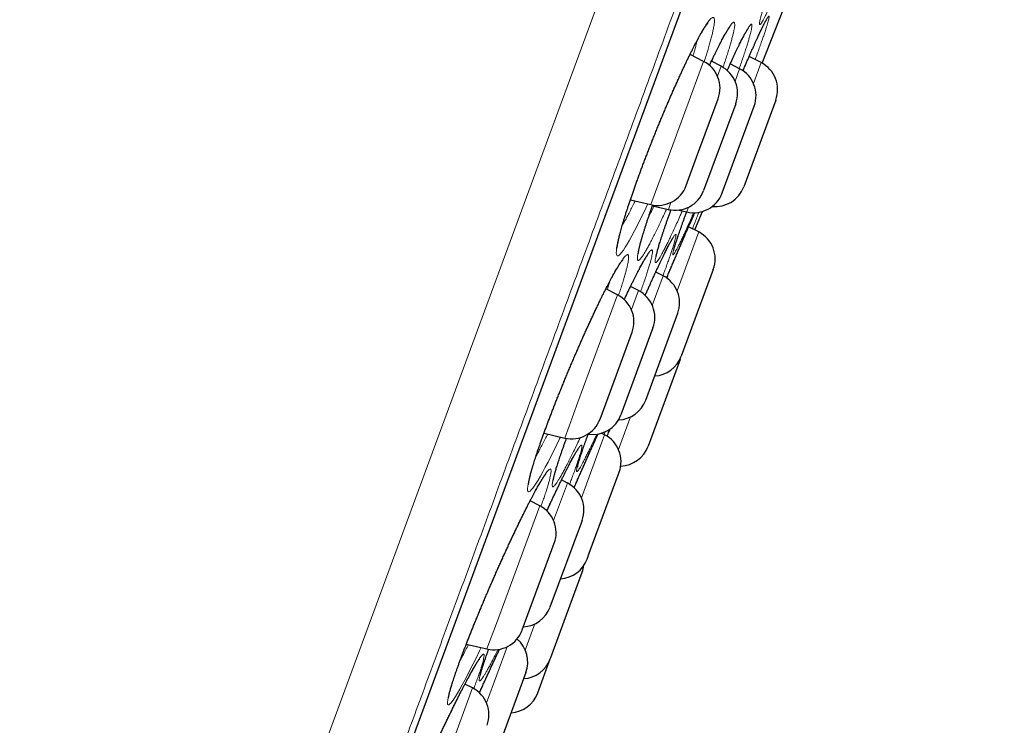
# Model space of a CAD drawing. Header units: millimetres. Extents: x 8 to 541, y 12 to 744.
# Tile 649 of 656: x 481 to 497, y 685 to 697. Entities that reach past the tile are written whole.
import ezdxf

# ---------------------------------------------------------------- set-up
doc = ezdxf.new("R2010")
doc.units = ezdxf.units.MM

msp = doc.modelspace()

# ---------------------------------------------------------------- linework, layer by layer
at = {"color": 252, "linetype": 'Continuous', "lineweight": 0}
for p, q in [((481.161, 671.167), (505.343, 736.719)), ((483.083, 672.551), (505.906, 734.419)), ((491.871, 694.515), (492.456, 696.101)), ((493.409, 696.082), (493.281, 695.736)), ((492.747, 696.022), (492.686, 695.857)), ((492.976, 695.777), (493.051, 695.98)), ((491.584, 693.737), (491.871, 694.515)), ((491.918, 693.774), (491.875, 693.657)), ((492.179, 693.616), (492.208, 693.695)), ((492.377, 693.286), (492.019, 692.316)), ((491.61, 692.074), (491.79, 692.561)), ((491.381, 692.319), (491.264, 692.003)), ((490.381, 690.475), (491.035, 692.248)), ((490.163, 689.884), (490.381, 690.475)), ((491.251, 690.234), (491.051, 689.692)), ((490.438, 688.896), (490.822, 689.937)), ((490.83, 689.987), (490.812, 689.942)), ((490.209, 689.141), (489.979, 688.52)), ((489.034, 686.823), (489.75, 688.765)), ((488.878, 686.401), (489.034, 686.823)), ((489.511, 686.383), (489.67, 686.814)), ((489.211, 686.438), (488.87, 685.513)), ((489.081, 686.384), (489.087, 686.397)), ((487.871, 683.67), (488.641, 685.758))]:
    msp.add_line(p, q, dxfattribs=at)
at = {"color": 7, "linetype": 'Continuous', "lineweight": 30}
for p, q in [((483.092, 672.571), (505.899, 734.398)), ((492.456, 696.101), (492.233, 696.217)), ((492.747, 696.022), (492.585, 696.105)), ((493.051, 695.98), (492.897, 696.06)), ((493.409, 696.082), (493.21, 696.184)), ((492.342, 694.522), (492.697, 695.484)), ((492.987, 695.404), (492.458, 693.971)), ((493.649, 695.464), (493.12, 694.031)), ((492.895, 694.288), (493.292, 695.363)), ((492.168, 694.051), (492.342, 694.522)), ((492.763, 693.93), (492.895, 694.288)), ((491.248, 693.816), (491.584, 693.737)), ((491.612, 693.719), (491.875, 693.657)), ((492.047, 693.647), (492.179, 693.616)), ((492.313, 693.319), (492.437, 693.624)), ((492.377, 693.286), (492.21, 693.372)), ((491.79, 692.561), (491.667, 692.624)), ((492.617, 692.668), (492.089, 691.235)), ((491.035, 692.248), (490.843, 692.347)), ((491.381, 692.319), (491.251, 692.386)), ((491.579, 690.72), (492.03, 691.943)), ((491.621, 691.701), (491.092, 690.268)), ((490.879, 690.555), (491.275, 691.63)), ((492.069, 691.181), (491.54, 689.748)), ((492.069, 691.181), (492.078, 691.208)), ((491.501, 690.51), (491.579, 690.72)), ((490.746, 690.197), (490.879, 690.555)), ((489.821, 689.964), (490.163, 689.884)), ((490.822, 689.937), (490.77, 689.963)), ((490.569, 687.982), (491.062, 689.319)), ((490.209, 689.141), (490.111, 689.192)), ((489.75, 688.765), (489.592, 688.846)), ((490.449, 688.524), (489.92, 687.091)), ((489.556, 686.97), (489.99, 688.147)), ((490.533, 687.886), (490.569, 687.982)), ((489.934, 686.261), (490.454, 687.669)), ((489.462, 686.714), (489.556, 686.97)), ((488.538, 686.481), (488.878, 686.401)), ((489.376, 686.563), (489.378, 686.569)), ((489.717, 685.674), (489.925, 686.236)), ((489.925, 686.236), (489.934, 686.261)), ((489.522, 686.01), (488.993, 684.577)), ((488.641, 685.758), (488.516, 685.822))]:
    msp.add_line(p, q, dxfattribs=at)
at = {"color": 7, "linetype": 'Continuous', "lineweight": 30, "flags": 128}
msp.add_lwpolyline([(493.422, 696.075), (493.709, 696.799), (493.974, 697.476)], dxfattribs=at)
at = {"color": 252, "linetype": 'Continuous', "lineweight": 0, "flags": 128}
for points in [[(491.536, 693.749), (491.503, 693.679), (491.454, 693.576), (491.406, 693.478), (491.36, 693.387), (491.317, 693.302), (491.274, 693.223), (491.234, 693.151), (491.197, 693.087), (491.164, 693.034), (491.134, 692.988), (491.106, 692.951), (491.083, 692.923), (491.062, 692.904), (491.045, 692.894), (491.032, 692.893), (491.023, 692.901), (491.017, 692.917), (491.014, 692.943), (491.016, 692.977), (491.021, 693.021), (491.03, 693.072), (491.042, 693.132), (491.058, 693.2), (491.078, 693.275), (491.101, 693.357), (491.127, 693.446), (491.157, 693.542), (491.189, 693.643), (491.224, 693.75), (491.262, 693.862), (491.303, 693.979), (491.346, 694.1), (491.391, 694.224), (491.438, 694.351), (491.487, 694.48), (491.538, 694.611), (491.589, 694.743), (491.642, 694.876), (491.695, 695.008), (491.75, 695.14), (491.804, 695.271), (491.859, 695.399), (491.913, 695.525), (491.967, 695.648), (492.02, 695.768), (492.073, 695.883), (492.124, 695.994), (492.174, 696.1), (492.225, 696.204), (492.274, 696.302), (492.32, 696.393), (492.364, 696.477), (492.406, 696.552), (492.406, 696.552)], [(490.092, 689.9), (490.085, 689.884), (490.033, 689.777), (489.983, 689.674), (489.934, 689.577), (489.888, 689.486), (489.843, 689.402), (489.801, 689.323), (489.761, 689.252), (489.723, 689.189), (489.69, 689.136), (489.66, 689.091), (489.634, 689.054), (489.61, 689.026), (489.591, 689.007), (489.575, 688.998), (489.563, 688.997), (489.554, 689.005), (489.55, 689.022), (489.549, 689.048), (489.552, 689.082), (489.559, 689.126), (489.569, 689.177), (489.584, 689.237), (489.601, 689.304), (489.623, 689.379), (489.648, 689.461), (489.676, 689.55), (489.708, 689.645), (489.742, 689.746), (489.78, 689.852), (489.82, 689.964), (489.863, 690.081), (489.908, 690.201), (489.955, 690.324), (490.004, 690.45), (490.055, 690.578), (490.108, 690.709), (490.162, 690.84), (490.216, 690.972), (490.271, 691.103), (490.327, 691.234), (490.384, 691.364), (490.44, 691.493), (490.496, 691.618), (490.551, 691.74), (490.606, 691.859), (490.66, 691.974), (490.712, 692.084), (490.763, 692.189), (490.814, 692.292), (490.864, 692.39), (490.911, 692.481), (490.955, 692.563), (490.997, 692.638), (490.997, 692.638)], [(488.782, 686.423), (488.757, 686.369), (488.704, 686.261), (488.653, 686.158), (488.604, 686.061), (488.557, 685.97), (488.513, 685.886), (488.469, 685.807), (488.429, 685.735), (488.392, 685.672), (488.359, 685.618), (488.33, 685.573), (488.304, 685.536), (488.281, 685.507), (488.262, 685.488), (488.247, 685.477), (488.236, 685.476), (488.229, 685.483), (488.225, 685.499), (488.225, 685.524), (488.23, 685.558), (488.238, 685.6), (488.25, 685.651), (488.266, 685.709), (488.286, 685.776), (488.309, 685.849), (488.336, 685.93), (488.366, 686.018), (488.399, 686.112), (488.436, 686.212), (488.475, 686.317), (488.517, 686.428), (488.562, 686.543), (488.609, 686.662), (488.658, 686.784), (488.709, 686.909), (488.762, 687.037), (488.816, 687.167), (488.872, 687.298), (488.928, 687.428), (488.985, 687.559), (489.042, 687.69), (489.1, 687.819), (489.158, 687.947), (489.215, 688.072), (489.271, 688.193), (489.327, 688.312), (489.382, 688.427), (489.435, 688.537), (489.487, 688.642), (489.539, 688.746), (489.589, 688.844), (489.637, 688.934), (489.681, 689.017), (489.723, 689.092), (489.723, 689.092)], [(488.167, 685.119), (488.224, 685.238), (488.28, 685.353), (488.334, 685.463), (488.386, 685.569), (488.438, 685.673), (488.489, 685.772), (488.537, 685.863), (488.582, 685.947), (488.623, 686.024), (488.623, 686.024)]]:
    msp.add_lwpolyline(points, dxfattribs=at)
at = {"color": 7, "linetype": 'Continuous', "lineweight": 30}
for centre, start, end in [((492.228, 695.657), 339.7512, 62.7512), ((493.18, 695.637), 339.7512, 62.7512), ((492.518, 695.577), 339.7512, 62.7512), ((492.823, 695.536), 339.7512, 62.7512), ((491.699, 694.224), 256.7512, 339.7512), ((491.989, 694.144), 256.7512, 339.7512), ((492.294, 694.103), 256.7512, 339.7512), ((492.651, 694.204), 264.0578, 339.7512), ((492.148, 692.841), 339.7512, 62.7512), ((491.561, 692.116), 339.7512, 62.7512), ((491.152, 691.874), 339.7512, 62.7512), ((490.806, 691.803), 339.7512, 62.7512), ((491.62, 691.408), 273.3294, 339.7512), ((491.032, 690.683), 272.2345, 339.7512), ((490.277, 690.37), 256.7512, 339.7512), ((490.623, 690.441), 260.9101, 339.7512), ((490.593, 689.492), 339.7512, 62.7512), ((491.071, 689.921), 271.9521, 339.7512), ((489.98, 688.697), 339.7512, 62.7512), ((489.521, 688.32), 339.7512, 62.7512), ((490.064, 688.059), 273.3294, 339.7512), ((489.984, 687.842), 339.7512, 353.1046), ((489.451, 687.264), 273.3294, 339.7512), ((488.993, 686.887), 256.7512, 339.7512), ((489.053, 686.183), 339.7512, 49.827), ((489.456, 686.41), 273.3294, 339.7512), ((488.412, 685.313), 339.7512, 62.7512), ((489.248, 685.847), 273.3294, 339.7512)]:
    msp.add_arc(centre, 0.5, start, end, dxfattribs=at)
at = {"color": 252, "linetype": 'Continuous', "lineweight": 0}
for points, knots in [([(506.122, 735.298), (506.12, 735.292), (506.116, 735.28), (506.081, 735.184), (506.024, 735.032), (505.945, 734.817), (505.844, 734.544), (505.723, 734.214), (505.58, 733.828), (505.417, 733.386), (505.232, 732.885), (505.026, 732.325), (504.797, 731.706), (504.549, 731.032), (504.281, 730.306), (503.995, 729.532), (503.694, 728.713), (503.376, 727.853), (503.042, 726.947), (502.689, 725.991), (502.319, 724.987), (501.931, 723.936), (501.529, 722.845), (501.112, 721.716), (500.686, 720.56), (500.25, 719.378), (499.805, 718.173), (499.351, 716.941), (498.884, 715.677), (498.407, 714.382), (497.918, 713.058), (497.423, 711.715), (496.922, 710.357), (496.419, 708.993), (495.915, 707.628), (495.412, 706.263), (494.906, 704.893), (494.397, 703.512), (493.884, 702.122), (493.37, 700.727), (492.857, 699.338), (492.347, 697.956), (491.845, 696.594), (491.35, 695.252), (490.864, 693.935), (490.384, 692.635), (489.909, 691.347), (489.44, 690.076), (488.978, 688.822), (488.526, 687.597), (488.085, 686.403), (487.66, 685.248), (487.249, 684.136), (486.854, 683.066), (486.474, 682.034), (486.106, 681.036), (485.751, 680.076), (485.411, 679.154), (485.089, 678.28), (484.785, 677.455), (484.5, 676.685), (484.237, 675.97), (483.994, 675.311), (483.77, 674.705), (483.565, 674.148), (483.379, 673.645), (483.214, 673.196), (483.07, 672.806), (482.948, 672.476), (482.848, 672.207), (482.772, 671.998), (482.717, 671.851), (482.683, 671.759), (482.679, 671.748), (482.677, 671.742)], [0, 0, 0, 0, 0.014, 0.028, 0.0419999, 0.0559999, 0.0699999, 0.0837499, 0.0975, 0.11125, 0.125, 0.139, 0.153, 0.1669999, 0.1809999, 0.1949999, 0.2087499, 0.2225, 0.23625, 0.25, 0.264, 0.278, 0.2919999, 0.3059999, 0.3199999, 0.3337499, 0.3475, 0.36125, 0.375, 0.389, 0.403, 0.4169999, 0.4309999, 0.4449999, 0.4587499, 0.4725, 0.48625, 0.5, 0.514, 0.528, 0.5419999, 0.5559999, 0.5699999, 0.5837499, 0.5975, 0.61125, 0.625, 0.639, 0.653, 0.6669999, 0.6809999, 0.6949999, 0.7087499, 0.7225, 0.73625, 0.75, 0.764, 0.778, 0.7919999, 0.8059999, 0.8199999, 0.8337499, 0.8475, 0.86125, 0.875, 0.889, 0.903, 0.9169999, 0.9309999, 0.9449999, 0.9587499, 0.9725, 0.98625, 1, 1, 1, 1]), ([(493.777, 697.52), (493.766, 697.495), (493.739, 697.432), (493.699, 697.338), (493.657, 697.24), (493.617, 697.151), (493.581, 697.071), (493.547, 696.997), (493.516, 696.932), (493.488, 696.874), (493.463, 696.825), (493.441, 696.784), (493.423, 696.752), (493.407, 696.728), (493.395, 696.713), (493.387, 696.708), (493.381, 696.712), (493.38, 696.724), (493.382, 696.745), (493.387, 696.776), (493.396, 696.815), (493.408, 696.862), (493.424, 696.918), (493.443, 696.982), (493.465, 697.053), (493.49, 697.133), (493.518, 697.219), (493.549, 697.312), (493.583, 697.411), (493.617, 697.507), (493.64, 697.572), (493.649, 697.6)], [0, 0, 0, 0, 0.024766, 0.061514, 0.098217, 0.133134, 0.168169, 0.203246, 0.238283, 0.2732, 0.308106, 0.34313, 0.378195, 0.41322, 0.448126, 0.483087, 0.518167, 0.553288, 0.588368, 0.623329, 0.658277, 0.693344, 0.728452, 0.763519, 0.798467, 0.833434, 0.868521, 0.903649, 0.938736, 0.973702, 1, 1, 1, 1]), ([(493.334, 696.464), (493.345, 696.487), (493.366, 696.533), (493.395, 696.596), (493.424, 696.656), (493.45, 696.709), (493.473, 696.754), (493.493, 696.791), (493.51, 696.819), (493.522, 696.838), (493.532, 696.849), (493.538, 696.85), (493.54, 696.843), (493.539, 696.826), (493.534, 696.801), (493.525, 696.766), (493.513, 696.723), (493.497, 696.672), (493.478, 696.613), (493.456, 696.546), (493.43, 696.471), (493.401, 696.389), (493.37, 696.3), (493.339, 696.215), (493.318, 696.157), (493.309, 696.133)], [0, 0, 0, 0, 0.039539, 0.079078, 0.12344, 0.167953, 0.212516, 0.257025, 0.301383, 0.345765, 0.390298, 0.43488, 0.479409, 0.523787, 0.568269, 0.612903, 0.657589, 0.702221, 0.746702, 0.791098, 0.835645, 0.880244, 0.924791, 0.969186, 1, 1, 1, 1]), ([(492.406, 696.552), (492.417, 696.573), (492.441, 696.615), (492.474, 696.669), (492.504, 696.716), (492.531, 696.755), (492.556, 696.786), (492.578, 696.81), (492.597, 696.825), (492.612, 696.831), (492.623, 696.828), (492.631, 696.816), (492.636, 696.795), (492.636, 696.765), (492.633, 696.727), (492.626, 696.68), (492.616, 696.625), (492.602, 696.562), (492.584, 696.491), (492.563, 696.412), (492.538, 696.327), (492.511, 696.234), (492.487, 696.157), (492.471, 696.108), (492.466, 696.094)], [0, 0, 0, 0, 0.0450786, 0.0902978, 0.1355651, 0.1807855, 0.2258652, 0.2730327, 0.3203619, 0.3677462, 0.4150757, 0.4622435, 0.5093254, 0.5565677, 0.6038653, 0.6511093, 0.6981927, 0.7453332, 0.7926361, 0.8399939, 0.8872964, 0.9344366, 0.9813753, 1, 1, 1, 1]), ([(492.756, 696.451), (492.768, 696.473), (492.791, 696.517), (492.822, 696.573), (492.851, 696.622), (492.877, 696.663), (492.901, 696.697), (492.921, 696.723), (492.938, 696.74), (492.952, 696.749), (492.962, 696.748), (492.969, 696.739), (492.971, 696.72), (492.971, 696.692), (492.966, 696.656), (492.958, 696.612), (492.946, 696.559), (492.931, 696.498), (492.912, 696.429), (492.89, 696.352), (492.865, 696.269), (492.836, 696.178), (492.807, 696.09), (492.786, 696.029), (492.777, 696.003)], [0, 0, 0, 0, 0.044503, 0.089145, 0.133837, 0.178481, 0.222984, 0.269278, 0.315731, 0.362238, 0.408691, 0.454985, 0.501193, 0.547557, 0.593976, 0.640342, 0.686551, 0.732824, 0.779257, 0.825744, 0.872176, 0.918449, 0.964541, 1, 1, 1, 1]), ([(493.046, 696.379), (493.056, 696.4), (493.077, 696.441), (493.107, 696.5), (493.135, 696.554), (493.162, 696.603), (493.186, 696.643), (493.207, 696.675), (493.224, 696.698), (493.237, 696.712), (493.247, 696.718), (493.254, 696.714), (493.257, 696.701), (493.256, 696.68), (493.251, 696.65), (493.243, 696.61), (493.231, 696.563), (493.216, 696.507), (493.198, 696.443), (493.176, 696.372), (493.15, 696.293), (493.122, 696.207), (493.09, 696.114), (493.064, 696.039), (493.048, 695.994), (493.045, 695.984)], [0, 0, 0, 0, 0.039245, 0.07849, 0.123759, 0.169182, 0.214656, 0.260074, 0.305339, 0.350638, 0.396091, 0.441595, 0.487044, 0.532339, 0.577738, 0.623292, 0.668899, 0.714452, 0.759849, 0.805144, 0.850595, 0.896097, 0.941546, 0.986841, 1, 1, 1, 1]), ([(492.281, 696.192), (492.287, 696.213), (492.302, 696.263), (492.322, 696.334), (492.338, 696.397), (492.346, 696.431), (492.349, 696.444)], [0, 0, 0, 0, 0.2265069, 0.5232438, 0.8203285, 1, 1, 1, 1]), ([(492.552, 696.035), (492.562, 696.056), (492.588, 696.113), (492.629, 696.198), (492.674, 696.29), (492.717, 696.376), (492.743, 696.426), (492.756, 696.451)], [0, 0, 0, 0, 0.1285018, 0.3465123, 0.5647913, 0.7827953, 1, 1, 1, 1]), ([(492.847, 695.952), (492.854, 695.967), (492.877, 696.018), (492.915, 696.102), (492.961, 696.201), (493.005, 696.295), (493.032, 696.351), (493.046, 696.379)], [0, 0, 0, 0, 0.0940358, 0.3052685, 0.5367398, 0.7685271, 1, 1, 1, 1]), ([(493.107, 695.947), (493.109, 695.952), (493.128, 695.996), (493.161, 696.072), (493.207, 696.178), (493.251, 696.28), (493.295, 696.377), (493.321, 696.435), (493.334, 696.464)], [0, 0, 0, 0, 0.02716, 0.213345, 0.398899, 0.599177, 0.799721, 1, 1, 1, 1]), ([(492.595, 696.1), (492.596, 696.105), (492.605, 696.13), (492.612, 696.153), (492.617, 696.171)], [0, 0, 0, 0, 0.1968269, 1, 1, 1, 1]), ([(491.114, 693.396), (491.125, 693.414), (491.147, 693.453), (491.185, 693.521), (491.226, 693.598), (491.268, 693.68), (491.302, 693.747), (491.322, 693.788), (491.327, 693.798)], [0, 0, 0, 0, 0.167922, 0.365274, 0.556654, 0.748684, 0.940936, 1, 1, 1, 1]), ([(491.845, 693.664), (491.84, 693.653), (491.818, 693.604), (491.78, 693.523), (491.734, 693.424), (491.689, 693.331), (491.646, 693.244), (491.605, 693.163), (491.566, 693.089), (491.531, 693.024), (491.499, 692.968), (491.47, 692.92), (491.444, 692.881), (491.422, 692.85), (491.403, 692.829), (491.388, 692.817), (491.376, 692.813), (491.368, 692.819), (491.363, 692.833), (491.362, 692.856), (491.365, 692.889), (491.372, 692.93), (491.382, 692.979), (491.396, 693.037), (491.413, 693.102), (491.434, 693.175), (491.458, 693.256), (491.485, 693.343), (491.515, 693.437), (491.549, 693.537), (491.582, 693.635), (491.606, 693.702), (491.616, 693.732)], [0, 0, 0, 0, 0.01102, 0.045209, 0.079437, 0.113626, 0.147699, 0.18285, 0.218044, 0.253194, 0.287505, 0.321934, 0.356401, 0.390825, 0.425132, 0.459279, 0.493544, 0.527847, 0.562109, 0.596256, 0.630466, 0.664794, 0.699161, 0.733489, 0.767699, 0.801759, 0.835936, 0.870152, 0.904328, 0.938388, 0.972467, 1, 1, 1, 1]), ([(491.546, 693.527), (491.549, 693.532), (491.565, 693.563), (491.595, 693.625), (491.623, 693.684), (491.637, 693.713)], [0, 0, 0, 0, 0.092513, 0.552196, 1, 1, 1, 1]), ([(492.106, 693.634), (492.094, 693.608), (492.066, 693.544), (492.023, 693.449), (491.976, 693.347), (491.933, 693.255), (491.893, 693.17), (491.856, 693.094), (491.822, 693.026), (491.79, 692.965), (491.762, 692.913), (491.737, 692.869), (491.715, 692.833), (491.696, 692.807), (491.681, 692.788), (491.669, 692.779), (491.661, 692.779), (491.657, 692.788), (491.656, 692.806), (491.659, 692.832), (491.666, 692.868), (491.676, 692.911), (491.69, 692.964), (491.707, 693.024), (491.727, 693.092), (491.751, 693.168), (491.778, 693.251), (491.809, 693.341), (491.842, 693.437), (491.878, 693.54), (491.903, 693.611), (491.917, 693.649), (491.918, 693.65)], [0, 0, 0, 0, 0.024258, 0.06057, 0.096927, 0.133239, 0.167783, 0.202445, 0.237148, 0.271811, 0.306356, 0.34089, 0.375541, 0.410232, 0.444883, 0.479417, 0.513996, 0.548694, 0.583431, 0.618129, 0.652708, 0.687263, 0.721935, 0.756648, 0.79132, 0.825874, 0.860437, 0.895119, 0.929841, 0.964522, 0.999085, 1, 1, 1, 1]), ([(492.293, 693.605), (492.282, 693.58), (492.256, 693.521), (492.218, 693.435), (492.178, 693.346), (492.142, 693.266), (492.108, 693.194), (492.078, 693.129), (492.05, 693.071), (492.025, 693.023), (492.004, 692.983), (491.986, 692.951), (491.972, 692.928), (491.961, 692.913), (491.953, 692.908), (491.95, 692.912), (491.949, 692.925), (491.953, 692.946), (491.96, 692.977), (491.97, 693.016), (491.984, 693.063), (492.002, 693.119), (492.023, 693.183), (492.047, 693.254), (492.075, 693.333), (492.105, 693.419), (492.139, 693.513), (492.163, 693.579), (492.176, 693.615), (492.177, 693.617)], [0, 0, 0, 0, 0.0278842, 0.0685258, 0.1071581, 0.1459224, 0.1847321, 0.2234978, 0.2621314, 0.3007508, 0.3395018, 0.3782975, 0.4170487, 0.4556683, 0.494336, 0.533136, 0.5719809, 0.610781, 0.6494488, 0.6880941, 0.7268713, 0.7656933, 0.8044705, 0.8431159, 0.8817814, 0.9205794, 0.9594224, 0.9982205, 1, 1, 1, 1]), ([(492.053, 693.01), (492.067, 693.044), (492.096, 693.111), (492.14, 693.212), (492.183, 693.313), (492.226, 693.411), (492.267, 693.503), (492.296, 693.568), (492.31, 693.599), (492.312, 693.604)], [0, 0, 0, 0, 0.148688, 0.297377, 0.464139, 0.631471, 0.798989, 0.966305, 1, 1, 1, 1]), ([(492.378, 693.612), (492.374, 693.601), (492.36, 693.563), (492.333, 693.493), (492.302, 693.413), (492.281, 693.36), (492.273, 693.339)], [0, 0, 0, 0, 0.139516, 0.470268, 0.800796, 1, 1, 1, 1]), ([(491.799, 692.905), (491.809, 692.926), (491.83, 692.967), (491.859, 693.026), (491.888, 693.081), (491.914, 693.13), (491.938, 693.171), (491.958, 693.204), (491.974, 693.228), (491.987, 693.242), (491.996, 693.248), (492.001, 693.245), (492.002, 693.234), (492, 693.213), (491.994, 693.184), (491.985, 693.146), (491.971, 693.099), (491.955, 693.044), (491.934, 692.981), (491.91, 692.911), (491.883, 692.833), (491.853, 692.748), (491.82, 692.658), (491.796, 692.594), (491.785, 692.563)], [0, 0, 0, 0, 0.039845, 0.079689, 0.125697, 0.171863, 0.21808, 0.264241, 0.310245, 0.356269, 0.402449, 0.448681, 0.494858, 0.540878, 0.586993, 0.633267, 0.679593, 0.725866, 0.77198, 0.817991, 0.864159, 0.91038, 0.956548, 1, 1, 1, 1]), ([(491.405, 692.695), (491.417, 692.716), (491.44, 692.76), (491.471, 692.816), (491.5, 692.865), (491.526, 692.906), (491.548, 692.94), (491.568, 692.966), (491.584, 692.983), (491.597, 692.991), (491.606, 692.991), (491.612, 692.982), (491.613, 692.963), (491.611, 692.936), (491.605, 692.9), (491.595, 692.856), (491.582, 692.804), (491.565, 692.743), (491.544, 692.675), (491.52, 692.599), (491.492, 692.516), (491.462, 692.426), (491.436, 692.353), (491.42, 692.308), (491.416, 692.297)], [0, 0, 0, 0, 0.045444, 0.091031, 0.136667, 0.182255, 0.2277, 0.27498, 0.322423, 0.36992, 0.417363, 0.464643, 0.511818, 0.559153, 0.606543, 0.65388, 0.701056, 0.748291, 0.795688, 0.84314, 0.890537, 0.937771, 0.984825, 1, 1, 1, 1]), ([(491.847, 692.526), (491.86, 692.556), (491.893, 692.633), (491.943, 692.753), (491.999, 692.884), (492.035, 692.968), (492.053, 693.01)], [0, 0, 0, 0, 0.182357, 0.454784, 0.727571, 1, 1, 1, 1]), ([(490.997, 692.638), (491.009, 692.659), (491.033, 692.7), (491.065, 692.754), (491.095, 692.8), (491.122, 692.838), (491.146, 692.87), (491.167, 692.893), (491.185, 692.907), (491.199, 692.913), (491.21, 692.91), (491.217, 692.898), (491.219, 692.877), (491.219, 692.847), (491.214, 692.808), (491.205, 692.762), (491.193, 692.707), (491.177, 692.644), (491.158, 692.573), (491.135, 692.494), (491.108, 692.409), (491.08, 692.324), (491.06, 692.264), (491.051, 692.237)], [0, 0, 0, 0, 0.046343, 0.092831, 0.139369, 0.185858, 0.232202, 0.280714, 0.329392, 0.378127, 0.426805, 0.475317, 0.523719, 0.572286, 0.62091, 0.669479, 0.717883, 0.766333, 0.814951, 0.863625, 0.912242, 0.960692, 1, 1, 1, 1]), ([(491.492, 692.24), (491.502, 692.262), (491.529, 692.324), (491.572, 692.418), (491.62, 692.524), (491.667, 692.627), (491.713, 692.726), (491.758, 692.82), (491.785, 692.877), (491.799, 692.905)], [0, 0, 0, 0, 0.085804, 0.231602, 0.377236, 0.522375, 0.681511, 0.840864, 1, 1, 1, 1]), ([(491.147, 692.168), (491.157, 692.191), (491.185, 692.252), (491.229, 692.343), (491.277, 692.442), (491.323, 692.534), (491.366, 692.62), (491.392, 692.67), (491.405, 692.695)], [0, 0, 0, 0, 0.109797, 0.287403, 0.465664, 0.644144, 0.822399, 1, 1, 1, 1]), ([(490.868, 692.334), (490.869, 692.336), (490.879, 692.367), (490.893, 692.415), (490.905, 692.458), (490.911, 692.477)], [0, 0, 0, 0, 0.048038, 0.569049, 1, 1, 1, 1]), ([(489.687, 689.578), (489.696, 689.594), (489.717, 689.632), (489.754, 689.7), (489.797, 689.782), (489.84, 689.865), (489.869, 689.923), (489.882, 689.95)], [0, 0, 0, 0, 0.15088, 0.370416, 0.590699, 0.811235, 1, 1, 1, 1]), ([(490.419, 689.893), (490.419, 689.892), (490.402, 689.855), (490.369, 689.786), (490.322, 689.686), (490.276, 689.594), (490.233, 689.507), (490.192, 689.426), (490.153, 689.353), (490.118, 689.288), (490.086, 689.232), (490.057, 689.184), (490.032, 689.145), (490.01, 689.115), (489.992, 689.093), (489.978, 689.081), (489.967, 689.077), (489.96, 689.083), (489.957, 689.097), (489.957, 689.12), (489.962, 689.152), (489.97, 689.192), (489.982, 689.241), (489.997, 689.298), (490.016, 689.363), (490.039, 689.436), (490.065, 689.516), (490.094, 689.603), (490.126, 689.696), (490.159, 689.788), (490.182, 689.851), (490.192, 689.879)], [0, 0, 0, 0, 0.000542, 0.036365, 0.072228, 0.10805, 0.14375, 0.180598, 0.21749, 0.254337, 0.290257, 0.326301, 0.362385, 0.398425, 0.434341, 0.470089, 0.505959, 0.54187, 0.577738, 0.613485, 0.649287, 0.685213, 0.72118, 0.757105, 0.792907, 0.82855, 0.864314, 0.900119, 0.935883, 0.971526, 1, 1, 1, 1]), ([(490.692, 689.948), (490.685, 689.933), (490.663, 689.884), (490.628, 689.81), (490.587, 689.725), (490.55, 689.649), (490.516, 689.581), (490.485, 689.52), (490.457, 689.467), (490.432, 689.422), (490.411, 689.386), (490.393, 689.359), (490.379, 689.34), (490.368, 689.33), (490.361, 689.329), (490.358, 689.337), (490.359, 689.354), (490.363, 689.379), (490.371, 689.414), (490.383, 689.457), (490.398, 689.508), (490.417, 689.567), (490.439, 689.634), (490.465, 689.709), (490.494, 689.791), (490.523, 689.87), (490.543, 689.925), (490.551, 689.948)], [0, 0, 0, 0, 0.018513, 0.06189, 0.103111, 0.144473, 0.185883, 0.227247, 0.268469, 0.309676, 0.351024, 0.392419, 0.433767, 0.474974, 0.516222, 0.557612, 0.599049, 0.640439, 0.681687, 0.7229, 0.764254, 0.805656, 0.84701, 0.888223, 0.929451, 0.970819, 1, 1, 1, 1]), ([(490.587, 689.671), (490.601, 689.703), (490.63, 689.766), (490.673, 689.86), (490.7, 689.92), (490.714, 689.951)], [0, 0, 0, 0, 0.3225274, 0.645057, 1, 1, 1, 1]), ([(489.988, 688.937), (490.004, 688.971), (490.036, 689.04), (490.082, 689.135), (490.127, 689.226), (490.169, 689.311), (490.209, 689.39), (490.247, 689.463), (490.282, 689.53), (490.314, 689.589), (490.344, 689.64), (490.369, 689.683), (490.391, 689.717), (490.41, 689.743), (490.425, 689.759), (490.436, 689.767), (490.443, 689.767), (490.446, 689.757), (490.446, 689.738), (490.442, 689.711), (490.434, 689.675), (490.422, 689.63), (490.406, 689.578), (490.387, 689.517), (490.364, 689.449), (490.337, 689.373), (490.308, 689.291), (490.277, 689.206), (490.254, 689.147), (490.244, 689.119)], [0, 0, 0, 0, 0.036044, 0.072202, 0.108398, 0.144557, 0.180602, 0.218099, 0.255726, 0.293395, 0.331022, 0.368519, 0.405945, 0.443498, 0.481095, 0.518649, 0.556076, 0.593554, 0.631162, 0.668813, 0.70642, 0.743898, 0.781229, 0.818687, 0.856187, 0.893644, 0.930973, 0.968391, 1, 1, 1, 1]), ([(490.318, 689.064), (490.332, 689.095), (490.364, 689.17), (490.416, 689.288), (490.474, 689.418), (490.532, 689.548), (490.569, 689.63), (490.587, 689.671)], [0, 0, 0, 0, 0.148002, 0.346522, 0.564248, 0.782272, 1, 1, 1, 1]), ([(489.723, 689.092), (489.735, 689.113), (489.759, 689.155), (489.791, 689.209), (489.821, 689.255), (489.847, 689.294), (489.871, 689.326), (489.891, 689.35), (489.908, 689.365), (489.922, 689.372), (489.931, 689.369), (489.937, 689.358), (489.938, 689.338), (489.936, 689.309), (489.93, 689.271), (489.92, 689.226), (489.906, 689.172), (489.889, 689.11), (489.868, 689.04), (489.843, 688.963), (489.814, 688.878), (489.79, 688.808), (489.774, 688.764), (489.77, 688.752)], [0, 0, 0, 0, 0.047399, 0.094946, 0.142544, 0.190092, 0.237492, 0.287095, 0.336868, 0.386698, 0.436471, 0.486074, 0.535547, 0.58519, 0.63489, 0.684534, 0.734009, 0.783528, 0.833217, 0.882964, 0.932653, 0.982172, 1, 1, 1, 1]), ([(489.868, 688.68), (489.872, 688.688), (489.894, 688.737), (489.934, 688.824), (489.97, 688.9), (489.988, 688.937)], [0, 0, 0, 0, 0.086217, 0.543948, 1, 1, 1, 1]), ([(488.434, 686.205), (488.445, 686.226), (488.471, 686.274), (488.514, 686.356), (488.549, 686.424), (488.569, 686.465), (488.573, 686.472)], [0, 0, 0, 0, 0.25833, 0.590122, 0.921534, 1, 1, 1, 1]), ([(488.623, 686.024), (488.635, 686.045), (488.659, 686.087), (488.691, 686.142), (488.72, 686.19), (488.746, 686.231), (488.769, 686.264), (488.789, 686.289), (488.806, 686.306), (488.818, 686.314), (488.827, 686.313), (488.831, 686.304), (488.832, 686.285), (488.828, 686.258), (488.821, 686.222), (488.81, 686.179), (488.795, 686.126), (488.776, 686.066), (488.753, 685.998), (488.726, 685.923), (488.696, 685.84), (488.674, 685.78), (488.662, 685.747), (488.661, 685.745)], [0, 0, 0, 0, 0.048166, 0.096482, 0.144849, 0.193166, 0.241333, 0.291689, 0.342218, 0.392805, 0.443334, 0.49369, 0.543904, 0.59429, 0.644734, 0.695121, 0.745337, 0.7956, 0.846037, 0.896532, 0.946968, 0.997232, 1, 1, 1, 1]), ([(489.061, 686.394), (489.058, 686.387), (489.04, 686.35), (489.009, 686.288), (488.968, 686.209), (488.932, 686.139), (488.898, 686.076), (488.867, 686.022), (488.84, 685.975), (488.816, 685.937), (488.796, 685.907), (488.779, 685.886), (488.767, 685.875), (488.758, 685.872), (488.752, 685.877), (488.751, 685.892), (488.754, 685.916), (488.76, 685.948), (488.77, 685.989), (488.784, 686.038), (488.802, 686.095), (488.823, 686.16), (488.848, 686.232), (488.876, 686.311), (488.897, 686.368), (488.907, 686.396)], [0, 0, 0, 0, 0.00969, 0.055103, 0.100459, 0.14566, 0.190652, 0.235797, 0.280993, 0.326136, 0.371126, 0.416198, 0.461425, 0.506705, 0.551932, 0.597004, 0.641878, 0.686905, 0.731983, 0.77701, 0.821884, 0.866782, 0.911835, 0.95694, 1, 1, 1, 1]), ([(488.755, 685.677), (488.768, 685.708), (488.802, 685.783), (488.855, 685.899), (488.914, 686.027), (488.971, 686.151), (489.027, 686.271), (489.063, 686.346), (489.081, 686.384)], [0, 0, 0, 0, 0.120951, 0.296331, 0.4723584, 0.6486028, 0.8246247, 1, 1, 1, 1])]:
    msp.add_open_spline(points, degree=3, knots=knots, dxfattribs=at)
at = {"color": 7, "linetype": 'Continuous', "lineweight": 30}
for points, knots in [([(491.03, 693.021), (491.03, 693.021), (491.03, 693.021), (491.03, 693.022), (491.03, 693.026), (491.031, 693.034), (491.031, 693.044), (491.033, 693.058), (491.036, 693.075), (491.039, 693.095), (491.043, 693.119), (491.049, 693.146), (491.056, 693.176), (491.064, 693.209), (491.073, 693.245), (491.083, 693.283), (491.094, 693.325), (491.106, 693.369), (491.12, 693.415), (491.134, 693.464), (491.15, 693.515), (491.166, 693.568), (491.184, 693.624), (491.203, 693.681), (491.222, 693.74), (491.242, 693.801), (491.264, 693.863), (491.286, 693.927), (491.308, 693.992), (491.332, 694.058), (491.357, 694.126), (491.382, 694.196), (491.408, 694.266), (491.434, 694.338), (491.461, 694.41), (491.489, 694.482), (491.517, 694.555), (491.545, 694.627), (491.573, 694.701), (491.603, 694.775), (491.632, 694.849), (491.662, 694.924), (491.692, 694.998), (491.723, 695.073), (491.753, 695.147), (491.784, 695.22), (491.814, 695.293), (491.845, 695.364), (491.875, 695.435), (491.905, 695.505), (491.936, 695.575), (491.966, 695.643), (491.996, 695.711), (492.026, 695.777), (492.055, 695.842), (492.084, 695.905), (492.113, 695.967), (492.141, 696.026), (492.168, 696.084), (492.195, 696.14), (492.222, 696.195), (492.247, 696.247), (492.273, 696.297), (492.297, 696.345), (492.32, 696.39), (492.343, 696.433), (492.365, 696.474), (492.383, 696.507), (492.4, 696.538), (492.417, 696.566), (492.435, 696.597), (492.452, 696.625), (492.467, 696.65), (492.482, 696.672), (492.494, 696.691), (492.505, 696.707), (492.514, 696.719), (492.521, 696.727), (492.526, 696.733), (492.529, 696.736), (492.53, 696.737), (492.53, 696.737), (492.53, 696.737)], [0, 0, 0, 0, 0.000482, 0.008385, 0.01698, 0.026266, 0.03621, 0.046766, 0.057868, 0.069442, 0.081415, 0.093718, 0.106293, 0.119092, 0.132075, 0.145213, 0.158469, 0.171733, 0.185064, 0.198501, 0.21202, 0.225601, 0.239223, 0.252868, 0.266517, 0.28015, 0.293754, 0.307316, 0.320902, 0.334575, 0.348314, 0.362099, 0.375906, 0.38971, 0.403485, 0.417209, 0.430861, 0.444456, 0.45808, 0.471789, 0.485563, 0.499381, 0.513222, 0.527063, 0.540875, 0.554639, 0.568333, 0.581951, 0.595587, 0.609293, 0.62304, 0.636815, 0.650607, 0.664398, 0.678172, 0.691916, 0.705617, 0.71926, 0.732881, 0.746542, 0.760182, 0.7738, 0.787398, 0.800973, 0.814524, 0.828048, 0.84154, 0.855296, 0.862516, 0.87576, 0.88889, 0.90188, 0.914702, 0.927318, 0.93968, 0.951723, 0.963368, 0.973374, 0.982795, 0.991584, 0.999623, 1, 1, 1, 1]), ([(493.107, 695.947), (493.11, 695.952), (493.121, 695.979), (493.141, 696.025), (493.166, 696.084), (493.187, 696.132), (493.203, 696.169), (493.219, 696.206), (493.239, 696.252), (493.262, 696.303), (493.284, 696.353), (493.306, 696.4), (493.326, 696.445), (493.346, 696.488), (493.364, 696.528), (493.382, 696.566), (493.399, 696.602), (493.414, 696.634), (493.429, 696.664), (493.442, 696.691), (493.454, 696.715), (493.465, 696.736), (493.474, 696.753), (493.482, 696.767), (493.488, 696.777), (493.492, 696.785), (493.495, 696.789), (493.496, 696.79), (493.496, 696.79), (493.496, 696.79)], [0, 0, 0, 0, 0.011429, 0.05557, 0.099753, 0.14399, 0.164505, 0.187768, 0.231722, 0.275575, 0.319361, 0.363091, 0.40677, 0.450404, 0.493992, 0.537527, 0.580995, 0.62437, 0.667533, 0.710154, 0.752237, 0.793726, 0.834498, 0.870058, 0.907688, 0.939612, 0.968675, 0.994526, 1, 1, 1, 1]), ([(492.553, 696.035), (492.561, 696.053), (492.578, 696.089), (492.603, 696.142), (492.628, 696.193), (492.652, 696.243), (492.675, 696.29), (492.697, 696.334), (492.718, 696.376), (492.733, 696.403), (492.743, 696.424), (492.754, 696.444), (492.77, 696.474), (492.788, 696.507), (492.805, 696.537), (492.82, 696.563), (492.834, 696.587), (492.847, 696.608), (492.858, 696.626), (492.868, 696.64), (492.876, 696.651), (492.881, 696.658), (492.885, 696.662), (492.886, 696.664), (492.886, 696.664), (492.886, 696.664)], [0, 0, 0, 0, 0.050767, 0.103117, 0.155403, 0.207626, 0.259783, 0.311867, 0.363868, 0.412781, 0.418428, 0.446151, 0.497364, 0.548207, 0.598607, 0.648478, 0.697694, 0.746086, 0.793425, 0.839412, 0.883672, 0.921004, 0.955761, 0.987268, 1, 1, 1, 1]), ([(492.847, 695.951), (492.856, 695.969), (492.872, 696.007), (492.893, 696.052), (492.91, 696.089), (492.926, 696.124), (492.946, 696.168), (492.969, 696.217), (492.991, 696.264), (493.013, 696.309), (493.033, 696.351), (493.053, 696.391), (493.071, 696.428), (493.089, 696.463), (493.106, 696.495), (493.121, 696.524), (493.135, 696.55), (493.148, 696.573), (493.16, 696.593), (493.17, 696.61), (493.178, 696.623), (493.184, 696.633), (493.188, 696.639), (493.191, 696.642), (493.191, 696.643), (493.192, 696.643)], [0, 0, 0, 0, 0.046465, 0.096386, 0.121323, 0.147609, 0.197149, 0.246552, 0.295846, 0.345037, 0.394122, 0.443097, 0.491945, 0.540639, 0.589139, 0.637382, 0.685274, 0.732163, 0.778118, 0.822985, 0.866514, 0.902404, 0.940203, 0.972, 1, 1, 1, 1]), ([(491.378, 692.927), (491.378, 692.927), (491.378, 692.927), (491.379, 692.931), (491.379, 692.937), (491.38, 692.946), (491.382, 692.959), (491.385, 692.975), (491.389, 692.995), (491.394, 693.018), (491.4, 693.044), (491.408, 693.073), (491.416, 693.105), (491.426, 693.14), (491.436, 693.178), (491.448, 693.218), (491.461, 693.261), (491.475, 693.307), (491.49, 693.355), (491.506, 693.405), (491.523, 693.458), (491.541, 693.512), (491.56, 693.569), (491.58, 693.627), (491.599, 693.682), (491.612, 693.717), (491.617, 693.732)], [0, 0, 0, 0, 0.0217414, 0.0506488, 0.0822178, 0.1163083, 0.1527383, 0.1912408, 0.2315113, 0.2732471, 0.316175, 0.3600639, 0.4047277, 0.4500211, 0.4958335, 0.5420467, 0.5883063, 0.6347276, 0.681503, 0.7285543, 0.7758098, 0.8232019, 0.870667, 0.9181381, 0.9655471, 1, 1, 1, 1]), ([(491.672, 692.873), (491.672, 692.873), (491.672, 692.872), (491.672, 692.874), (491.673, 692.879), (491.674, 692.886), (491.676, 692.897), (491.679, 692.911), (491.683, 692.928), (491.688, 692.949), (491.694, 692.973), (491.702, 693), (491.71, 693.031), (491.72, 693.064), (491.731, 693.1), (491.743, 693.139), (491.756, 693.18), (491.77, 693.224), (491.786, 693.27), (491.802, 693.318), (491.819, 693.369), (491.837, 693.421), (491.856, 693.476), (491.876, 693.533), (491.897, 693.591), (491.911, 693.631), (491.918, 693.65)], [0, 0, 0, 0, 0.005364, 0.032486, 0.062557, 0.095574, 0.131379, 0.16968, 0.210115, 0.252288, 0.296071, 0.340276, 0.385482, 0.43145, 0.477993, 0.52496, 0.572221, 0.619668, 0.667208, 0.714748, 0.762248, 0.809658, 0.857296, 0.905255, 0.953454, 1, 1, 1, 1]), ([(491.847, 692.526), (491.849, 692.529), (491.86, 692.555), (491.872, 692.585), (491.889, 692.624), (491.906, 692.665), (491.931, 692.724), (491.96, 692.793), (491.989, 692.861), (492.018, 692.928), (492.046, 692.994), (492.074, 693.058), (492.101, 693.121), (492.127, 693.183), (492.153, 693.242), (492.178, 693.301), (492.203, 693.357), (492.227, 693.411), (492.25, 693.463), (492.272, 693.513), (492.293, 693.561), (492.306, 693.59), (492.312, 693.604)], [0, 0, 0, 0, 0.007628, 0.061339, 0.071224, 0.101012, 0.157479, 0.213854, 0.27019, 0.32651, 0.382835, 0.439187, 0.49558, 0.552033, 0.608565, 0.665187, 0.721716, 0.778165, 0.834447, 0.89068, 0.946974, 1, 1, 1, 1]), ([(491.964, 692.98), (491.964, 692.98), (491.964, 692.981), (491.964, 692.984), (491.966, 692.99), (491.968, 692.999), (491.971, 693.011), (491.975, 693.027), (491.98, 693.046), (491.987, 693.068), (491.995, 693.093), (492.004, 693.121), (492.014, 693.153), (492.025, 693.187), (492.037, 693.224), (492.051, 693.264), (492.066, 693.306), (492.081, 693.35), (492.098, 693.397), (492.115, 693.446), (492.133, 693.497), (492.153, 693.55), (492.167, 693.59), (492.176, 693.613), (492.177, 693.617)], [0, 0, 0, 0, 0.02073, 0.052265, 0.087588, 0.126535, 0.168724, 0.213634, 0.260706, 0.309629, 0.359128, 0.409732, 0.461153, 0.513174, 0.565623, 0.618358, 0.671263, 0.724236, 0.777171, 0.830041, 0.882816, 0.935838, 0.989196, 1, 1, 1, 1]), ([(491.492, 692.239), (491.501, 692.258), (491.519, 692.299), (491.546, 692.359), (491.573, 692.42), (491.6, 692.479), (491.626, 692.537), (491.647, 692.582), (491.663, 692.617), (491.679, 692.651), (491.699, 692.695), (491.723, 692.744), (491.745, 692.792), (491.767, 692.837), (491.787, 692.879), (491.807, 692.92), (491.826, 692.958), (491.844, 692.993), (491.86, 693.025), (491.876, 693.055), (491.89, 693.082), (491.903, 693.106), (491.915, 693.127), (491.925, 693.145), (491.933, 693.159), (491.94, 693.169), (491.945, 693.176), (491.947, 693.18), (491.949, 693.182), (491.948, 693.182), (491.948, 693.182)], [0, 0, 0, 0, 0.036669, 0.077875, 0.1191, 0.160349, 0.201634, 0.242966, 0.259685, 0.281432, 0.322465, 0.363393, 0.404242, 0.445018, 0.485725, 0.526361, 0.566918, 0.607379, 0.64772, 0.687898, 0.727822, 0.767037, 0.805574, 0.843319, 0.880081, 0.910923, 0.943519, 0.970549, 0.994877, 1, 1, 1, 1]), ([(489.565, 689.118), (489.565, 689.118), (489.565, 689.118), (489.565, 689.12), (489.566, 689.124), (489.566, 689.131), (489.568, 689.142), (489.57, 689.156), (489.573, 689.173), (489.577, 689.194), (489.582, 689.217), (489.589, 689.244), (489.596, 689.275), (489.605, 689.308), (489.615, 689.344), (489.626, 689.382), (489.638, 689.424), (489.652, 689.468), (489.666, 689.514), (489.682, 689.563), (489.698, 689.613), (489.716, 689.667), (489.735, 689.722), (489.755, 689.779), (489.775, 689.838), (489.797, 689.898), (489.819, 689.96), (489.843, 690.023), (489.867, 690.088), (489.891, 690.154), (489.917, 690.222), (489.943, 690.291), (489.971, 690.361), (489.998, 690.432), (490.026, 690.504), (490.055, 690.576), (490.084, 690.648), (490.113, 690.721), (490.143, 690.794), (490.173, 690.867), (490.204, 690.941), (490.235, 691.016), (490.267, 691.09), (490.298, 691.164), (490.33, 691.238), (490.361, 691.311), (490.393, 691.383), (490.424, 691.454), (490.455, 691.525), (490.486, 691.594), (490.517, 691.664), (490.548, 691.732), (490.579, 691.799), (490.61, 691.865), (490.64, 691.93), (490.67, 691.993), (490.699, 692.054), (490.727, 692.113), (490.755, 692.171), (490.783, 692.227), (490.81, 692.281), (490.836, 692.333), (490.862, 692.383), (490.886, 692.431), (490.91, 692.476), (490.933, 692.519), (490.955, 692.559), (490.97, 692.586), (490.981, 692.605), (490.992, 692.625), (491.009, 692.654), (491.027, 692.685), (491.044, 692.712), (491.059, 692.737), (491.074, 692.759), (491.086, 692.778), (491.097, 692.794), (491.106, 692.806), (491.113, 692.814), (491.118, 692.82), (491.121, 692.823), (491.122, 692.824), (491.122, 692.824), (491.122, 692.824)], [0, 0, 0, 0, 0.001078, 0.008954, 0.017535, 0.026846, 0.036831, 0.047439, 0.058597, 0.070225, 0.082245, 0.094587, 0.107192, 0.120011, 0.133007, 0.146149, 0.159405, 0.172671, 0.185987, 0.199406, 0.212905, 0.226464, 0.240062, 0.253683, 0.267306, 0.280912, 0.294489, 0.308026, 0.321575, 0.335213, 0.348918, 0.362669, 0.376444, 0.390217, 0.403963, 0.417659, 0.431285, 0.444851, 0.458438, 0.472111, 0.485849, 0.499633, 0.513442, 0.527252, 0.541037, 0.554774, 0.568444, 0.582038, 0.59564, 0.609314, 0.623029, 0.636774, 0.650536, 0.664299, 0.678047, 0.691767, 0.705445, 0.719068, 0.732661, 0.746299, 0.759917, 0.773514, 0.787091, 0.800648, 0.814182, 0.827691, 0.841171, 0.85383, 0.855642, 0.862848, 0.876087, 0.889215, 0.902208, 0.915037, 0.927665, 0.940042, 0.952101, 0.963761, 0.973758, 0.983151, 0.991888, 0.999846, 1, 1, 1, 1]), ([(491.147, 692.168), (491.147, 692.169), (491.157, 692.19), (491.176, 692.23), (491.203, 692.287), (491.229, 692.342), (491.255, 692.395), (491.28, 692.446), (491.304, 692.495), (491.327, 692.541), (491.35, 692.586), (491.371, 692.626), (491.388, 692.659), (491.404, 692.69), (491.42, 692.72), (491.438, 692.752), (491.455, 692.782), (491.47, 692.81), (491.485, 692.834), (491.497, 692.855), (491.509, 692.873), (491.519, 692.888), (491.526, 692.899), (491.532, 692.906), (491.535, 692.911), (491.537, 692.913), (491.537, 692.913), (491.537, 692.913)], [0, 0, 0, 0, 0.002312, 0.049544, 0.096922, 0.144241, 0.191507, 0.238721, 0.285886, 0.332999, 0.380056, 0.42705, 0.469754, 0.494777, 0.541122, 0.587155, 0.632817, 0.678036, 0.722704, 0.766675, 0.809744, 0.851638, 0.892006, 0.926062, 0.95764, 0.986223, 1, 1, 1, 1]), ([(490.863, 689.912), (490.868, 689.925), (490.885, 689.966), (490.903, 690.008), (490.915, 690.037)], [0, 0, 0, 0, 0.318585, 1, 1, 1, 1]), ([(489.974, 689.181), (489.974, 689.181), (489.974, 689.181), (489.974, 689.183), (489.974, 689.187), (489.975, 689.194), (489.977, 689.204), (489.98, 689.217), (489.983, 689.234), (489.988, 689.254), (489.994, 689.278), (490.001, 689.304), (490.01, 689.334), (490.019, 689.367), (490.03, 689.402), (490.042, 689.441), (490.055, 689.481), (490.069, 689.525), (490.084, 689.57), (490.101, 689.618), (490.118, 689.669), (490.136, 689.721), (490.156, 689.776), (490.175, 689.829), (490.187, 689.864), (490.193, 689.879)], [0, 0, 0, 0, 0.001695, 0.030654, 0.062575, 0.097519, 0.135277, 0.175595, 0.218133, 0.262524, 0.308422, 0.355524, 0.403586, 0.452413, 0.50186, 0.551816, 0.602153, 0.652446, 0.702968, 0.753841, 0.804988, 0.856332, 0.907804, 0.959337, 1, 1, 1, 1]), ([(490.318, 689.063), (490.322, 689.072), (490.336, 689.105), (490.361, 689.161), (490.389, 689.225), (490.412, 689.277), (490.435, 689.329), (490.46, 689.387), (490.49, 689.454), (490.52, 689.52), (490.549, 689.585), (490.577, 689.649), (490.605, 689.711), (490.633, 689.771), (490.659, 689.83), (490.685, 689.888), (490.704, 689.928), (490.713, 689.948), (490.715, 689.951)], [0, 0, 0, 0, 0.025881, 0.09893, 0.172092, 0.223356, 0.261779, 0.334601, 0.4073, 0.479942, 0.552559, 0.625177, 0.697824, 0.770517, 0.843279, 0.916134, 0.989094, 1, 1, 1, 1]), ([(490.374, 689.411), (490.374, 689.411), (490.374, 689.41), (490.374, 689.413), (490.375, 689.417), (490.377, 689.425), (490.38, 689.437), (490.383, 689.451), (490.388, 689.469), (490.394, 689.49), (490.402, 689.514), (490.41, 689.542), (490.42, 689.572), (490.431, 689.605), (490.443, 689.641), (490.456, 689.68), (490.47, 689.722), (490.486, 689.765), (490.502, 689.811), (490.52, 689.86), (490.536, 689.905), (490.547, 689.935), (490.552, 689.948)], [0, 0, 0, 0, 0.011798, 0.045669, 0.08348, 0.125173, 0.170461, 0.218887, 0.269919, 0.323015, 0.377899, 0.433293, 0.48981, 0.547167, 0.605152, 0.663587, 0.722326, 0.781245, 0.840235, 0.899181, 0.95806, 1, 1, 1, 1]), ([(489.868, 688.68), (489.87, 688.685), (489.883, 688.712), (489.905, 688.759), (489.935, 688.823), (489.958, 688.873), (489.976, 688.912), (489.995, 688.951), (490.018, 689), (490.045, 689.058), (490.072, 689.113), (490.098, 689.166), (490.123, 689.217), (490.147, 689.266), (490.171, 689.313), (490.193, 689.358), (490.215, 689.4), (490.236, 689.44), (490.255, 689.478), (490.274, 689.513), (490.291, 689.545), (490.308, 689.574), (490.323, 689.6), (490.336, 689.624), (490.348, 689.644), (490.359, 689.661), (490.368, 689.675), (490.374, 689.685), (490.379, 689.691), (490.382, 689.695), (490.383, 689.697), (490.383, 689.696), (490.383, 689.696)], [0, 0, 0, 0, 0.008491, 0.047907, 0.087353, 0.126836, 0.142497, 0.163285, 0.202593, 0.241813, 0.280975, 0.320091, 0.35917, 0.39822, 0.437247, 0.476252, 0.515235, 0.554189, 0.592938, 0.631312, 0.669445, 0.707367, 0.745092, 0.782616, 0.818905, 0.855003, 0.889958, 0.919424, 0.946527, 0.971913, 0.995026, 1, 1, 1, 1]), ([(488.242, 685.587), (488.242, 685.587), (488.242, 685.587), (488.242, 685.589), (488.243, 685.593), (488.244, 685.6), (488.246, 685.611), (488.248, 685.625), (488.252, 685.642), (488.257, 685.662), (488.262, 685.686), (488.27, 685.712), (488.278, 685.742), (488.288, 685.775), (488.299, 685.811), (488.311, 685.849), (488.324, 685.89), (488.338, 685.934), (488.354, 685.98), (488.37, 686.028), (488.388, 686.078), (488.407, 686.131), (488.427, 686.186), (488.448, 686.242), (488.47, 686.301), (488.492, 686.361), (488.516, 686.422), (488.54, 686.485), (488.565, 686.549), (488.591, 686.615), (488.618, 686.682), (488.645, 686.751), (488.673, 686.821), (488.702, 686.891), (488.731, 686.962), (488.761, 687.034), (488.791, 687.106), (488.821, 687.178), (488.852, 687.251), (488.883, 687.324), (488.915, 687.397), (488.947, 687.471), (488.979, 687.545), (489.012, 687.619), (489.044, 687.693), (489.077, 687.765), (489.109, 687.837), (489.141, 687.908), (489.173, 687.979), (489.205, 688.048), (489.237, 688.118), (489.269, 688.186), (489.3, 688.253), (489.331, 688.319), (489.362, 688.383), (489.392, 688.446), (489.422, 688.508), (489.451, 688.567), (489.48, 688.625), (489.508, 688.681), (489.535, 688.735), (489.561, 688.788), (489.587, 688.838), (489.612, 688.886), (489.637, 688.932), (489.66, 688.975), (489.682, 689.015), (489.697, 689.042), (489.708, 689.062), (489.719, 689.082), (489.736, 689.111), (489.754, 689.143), (489.771, 689.171), (489.787, 689.197), (489.802, 689.219), (489.815, 689.239), (489.826, 689.255), (489.835, 689.268), (489.842, 689.277), (489.847, 689.283), (489.85, 689.287), (489.852, 689.289), (489.851, 689.288), (489.851, 689.288)], [0, 0, 0, 0, 0.000886, 0.008635, 0.017124, 0.026458, 0.03642, 0.047032, 0.058207, 0.069859, 0.081904, 0.094266, 0.106884, 0.119709, 0.132702, 0.145834, 0.159074, 0.172322, 0.185612, 0.199, 0.212465, 0.225986, 0.239546, 0.253125, 0.266705, 0.280267, 0.293798, 0.307289, 0.320791, 0.33438, 0.348035, 0.361737, 0.375461, 0.389186, 0.402882, 0.41653, 0.430108, 0.443626, 0.457163, 0.470785, 0.484472, 0.498206, 0.511964, 0.525725, 0.539461, 0.553151, 0.566776, 0.580324, 0.593878, 0.607503, 0.62117, 0.634867, 0.648582, 0.662299, 0.676002, 0.689679, 0.703315, 0.7169, 0.730451, 0.74405, 0.757631, 0.771193, 0.784737, 0.798264, 0.811771, 0.825259, 0.838722, 0.851378, 0.85321, 0.860392, 0.873637, 0.886781, 0.899802, 0.912675, 0.925364, 0.937822, 0.949985, 0.96177, 0.971908, 0.981435, 0.990282, 0.9983, 1, 1, 1, 1]), ([(488.755, 685.677), (488.763, 685.694), (488.781, 685.736), (488.811, 685.8), (488.843, 685.871), (488.875, 685.94), (488.906, 686.009), (488.937, 686.076), (488.968, 686.143), (488.998, 686.208), (489.028, 686.271), (489.051, 686.321), (489.07, 686.36), (489.08, 686.382), (489.086, 686.395), (489.087, 686.397)], [0, 0, 0, 0, 0.0675847, 0.1602738, 0.2529553, 0.3456079, 0.4382532, 0.5309127, 0.6236084, 0.7163558, 0.8091771, 0.9020963, 0.9384138, 0.9873178, 1, 1, 1, 1]), ([(488.769, 685.963), (488.769, 685.963), (488.768, 685.963), (488.769, 685.964), (488.769, 685.969), (488.771, 685.976), (488.773, 685.986), (488.777, 686), (488.781, 686.017), (488.787, 686.038), (488.794, 686.062), (488.802, 686.088), (488.811, 686.118), (488.822, 686.151), (488.834, 686.187), (488.847, 686.225), (488.861, 686.265), (488.876, 686.308), (488.892, 686.352), (488.903, 686.382), (488.908, 686.396)], [0, 0, 0, 0, 0.007048, 0.045327, 0.088004, 0.133962, 0.184133, 0.238031, 0.295111, 0.354786, 0.416499, 0.479763, 0.544171, 0.609394, 0.675165, 0.741271, 0.807618, 0.873975, 0.940821, 1, 1, 1, 1]), ([(487.1, 682.535), (487.1, 682.535), (487.1, 682.535), (487.101, 682.537), (487.101, 682.541), (487.103, 682.549), (487.105, 682.56), (487.108, 682.573), (487.113, 682.591), (487.118, 682.611), (487.125, 682.635), (487.133, 682.662), (487.143, 682.692), (487.153, 682.724), (487.165, 682.76), (487.178, 682.798), (487.193, 682.839), (487.208, 682.882), (487.225, 682.928), (487.243, 682.976), (487.262, 683.026), (487.282, 683.078), (487.303, 683.133), (487.325, 683.189), (487.348, 683.247), (487.371, 683.307), (487.396, 683.368), (487.421, 683.43), (487.448, 683.494), (487.475, 683.559), (487.502, 683.626), (487.531, 683.695), (487.56, 683.764), (487.59, 683.834), (487.62, 683.905), (487.651, 683.976), (487.682, 684.048), (487.713, 684.12), (487.745, 684.192), (487.777, 684.265), (487.81, 684.338), (487.843, 684.412), (487.876, 684.486), (487.909, 684.56), (487.942, 684.633), (487.975, 684.705), (488.008, 684.777), (488.041, 684.848), (488.074, 684.918), (488.106, 684.988), (488.139, 685.057), (488.171, 685.125), (488.203, 685.192), (488.234, 685.258), (488.266, 685.323), (488.296, 685.386), (488.326, 685.447), (488.356, 685.507), (488.384, 685.565), (488.413, 685.621), (488.44, 685.675), (488.467, 685.728), (488.493, 685.778), (488.518, 685.826), (488.542, 685.872), (488.566, 685.916), (488.587, 685.956), (488.604, 685.987), (488.621, 686.017), (488.638, 686.047), (488.656, 686.08), (488.674, 686.109), (488.69, 686.136), (488.705, 686.16), (488.718, 686.181), (488.729, 686.199), (488.739, 686.214), (488.747, 686.225), (488.753, 686.232), (488.757, 686.237), (488.759, 686.239), (488.758, 686.239), (488.758, 686.239)], [0, 0, 0, 0, 0.001533, 0.009216, 0.017694, 0.026976, 0.037, 0.047691, 0.058954, 0.070689, 0.082805, 0.095224, 0.107881, 0.12073, 0.133731, 0.14686, 0.160081, 0.173283, 0.186548, 0.199902, 0.213324, 0.226797, 0.240301, 0.253819, 0.267331, 0.28082, 0.294277, 0.307692, 0.321142, 0.334674, 0.348268, 0.361903, 0.375556, 0.389203, 0.402818, 0.416381, 0.429873, 0.443313, 0.456793, 0.470354, 0.483977, 0.497642, 0.511328, 0.525011, 0.538665, 0.552272, 0.56581, 0.579276, 0.592774, 0.606334, 0.619935, 0.633564, 0.647208, 0.660852, 0.674482, 0.688084, 0.701647, 0.715155, 0.728654, 0.742188, 0.755706, 0.769208, 0.782696, 0.79617, 0.80963, 0.823076, 0.836507, 0.848207, 0.855354, 0.868602, 0.881762, 0.89482, 0.907753, 0.920534, 0.93312, 0.945452, 0.957454, 0.969021, 0.978777, 0.987804, 0.99597, 1, 1, 1, 1])]:
    msp.add_open_spline(points, degree=3, knots=knots, dxfattribs=at)

doc.saveas('drawing.dxf')
